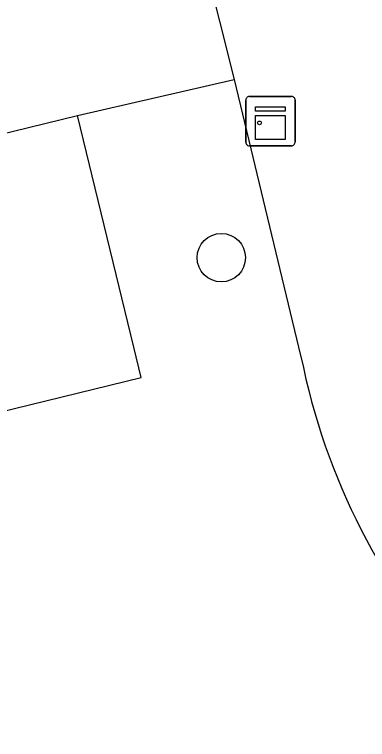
# Model space of a CAD drawing. Extents: x 158461 to 159795, y 387220 to 388672.
# Drawn here: x 159423.16 to 159430.29, y 387992.07 to 388006.72 of the extents above; entities that cross this region are included whole.
import ezdxf

# ---------------------------------------------------------------- set-up
doc = ezdxf.new("R2010")
doc.units = 0
for name, color, linetype in [('IMGEO_Boom', 7, 'Continuous'), ('IMGEO_Kast', 7, 'Continuous'), ('IMGEO_Parkeervlak_open', 7, 'Continuous'), ('IMGEO_Voetpad_open', 7, 'Continuous')]:
    doc.layers.add(name, color=color, linetype=linetype)

msp = doc.modelspace()

# ---------------------------------------------------------------- linework, layer by layer
at = {"layer": 'IMGEO_Boom'}
msp.add_circle((159427.338, 388001.806), 0.489, dxfattribs=at)
at = {"layer": 'IMGEO_Kast'}
for p, q in [((159427.907, 388005.065), (159428.748, 388005.065)), ((159428.748, 388005.065), (159427.907, 388005.065)), ((159427.832, 388004.14), (159427.832, 388004.981)), ((159427.832, 388004.981), (159427.832, 388004.14)), ((159428.832, 388004.99), (159428.832, 388004.149)), ((159428.832, 388004.149), (159428.832, 388004.99)), ((159428.757, 388004.065), (159427.916, 388004.065)), ((159427.916, 388004.065), (159428.757, 388004.065))]:
    msp.add_line(p, q, dxfattribs=at)
for points in [[(159428.027, 388004.855), (159428.627, 388004.855), (159428.627, 388004.77), (159428.027, 388004.77), (159428.027, 388004.855)], [(159428.027, 388004.68), (159428.627, 388004.68), (159428.627, 388004.191), (159428.027, 388004.191), (159428.027, 388004.68)]]:
    msp.add_lwpolyline(points, dxfattribs=at)
msp.add_circle((159428.111, 388004.529), 0.0377, dxfattribs=at)
for centre, start, end in [((159427.91, 388004.987), 92.4484, 184.2845), ((159427.91, 388004.987), 92.4484, 184.2845), ((159428.754, 388004.987), 2.4484, 94.2845), ((159428.754, 388004.987), 2.4484, 94.2845), ((159427.91, 388004.143), 182.4484, 274.2845), ((159427.91, 388004.143), 182.4484, 274.2845), ((159428.754, 388004.143), 272.4484, 4.2845), ((159428.754, 388004.143), 272.4484, 4.2845)]:
    msp.add_arc(centre, 0.0779, start, end, dxfattribs=at)
at = {"layer": 'IMGEO_Parkeervlak_open'}
msp.add_lwpolyline([(159401.26, 387993.403), (159425.72, 387999.387), (159425.57, 388000), (159424.429, 388004.676)], dxfattribs=at)
at = {"layer": 'IMGEO_Voetpad_open'}
for points in [[(159426.118, 388011.307), (159427.598, 388005.41)], [(159424.429, 388004.676), (159427.598, 388005.41)], [(159427.598, 388005.41), (159428.899, 388000), (159428.999, 387999.584)], [(159399.965, 387998.696), (159405.3, 388000), (159424.429, 388004.676)]]:
    msp.add_lwpolyline(points, dxfattribs=at)
msp.add_arc((159442.023, 388002.373), 13.32, 192.0884, 255.4979, dxfattribs=at)

doc.saveas('drawing.dxf')
